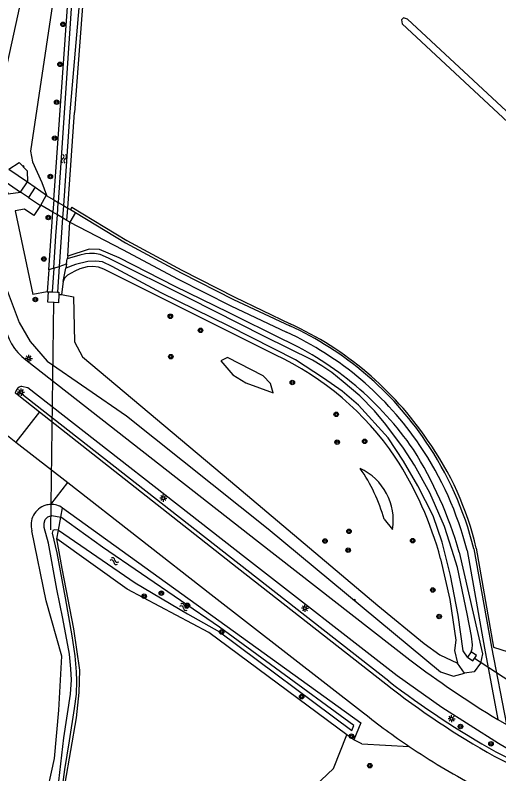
# Model space of a CAD drawing. Extents: x 135990 to 139000, y 393500 to 396000.
# Drawn here: x 136431.3 to 136517.1, y 395195.6 to 395330 of the extents above; entities that cross this region are included whole.
import ezdxf

# ---------------------------------------------------------------- set-up
doc = ezdxf.new("R2010")
doc.units = 0
for name, color, linetype in [('gg-afsc-draadraster', 7, 'Continuous'), ('gg-knt-BGT kruinlijn', 7, 'Continuous'), ('gg-knt-bovenkant onderkant talud', 7, 'Continuous'), ('gg-knt-bronhoudergrens', 7, 'Continuous'), ('gg-knt-trap', 7, 'Continuous'), ('gg-knt-verharding', 7, 'Continuous'), ('gg-knt-verharding nz', 7, 'Continuous'), ('gg-kntw-bovenkant insteek waterloop', 7, 'Continuous'), ('gg-kntw-waterlijn', 7, 'Continuous'), ('gg-kwrk-duiker nz buis', 7, 'Continuous'), ('gg-kwrk-faunavoorziening', 7, 'Continuous'), ('gg-kwrk-kunstwerk niveau 01', 7, 'Continuous'), ('gg-kwrk-uitstroombak niveau min 01', 7, 'Continuous'), ('gt-grn-groengrens', 7, 'Continuous'), ('gt-grn-vlakafsluiter', 7, 'Continuous'), ('gt-symb-boom', 7, 'Continuous'), ('gt-symb-lichtmast', 7, 'Continuous'), ('gt-symb-talud symbool', 7, 'Continuous'), ('gt-symb-watersymbool', 7, 'Continuous'), ('gx-grn-maaiveld', 7, 'Continuous')]:
    doc.layers.add(name, color=color, linetype=linetype)

# ---------------------------------------------------------------- blocks, each defined once
blk = doc.blocks.new('gt0-BOOM')
at = {"layer": 'gt-symb-boom'}
for radius in [0.4, 0.2]:
    blk.add_circle((0, 0), radius, dxfattribs=at)
blk = doc.blocks.new('gt0-WA')
at = {"layer": 'gt-symb-watersymbool'}
for centre, start, end in [((-0.32, 0.02), 28.0725, 151.9275), ((0.43, 0.42), 208.0725, 331.9275), ((-0.32, -0.43), 28.0725, 151.9275), ((0.43, -0.03), 208.0725, 331.9275)]:
    blk.add_arc(centre, 0.425, start, end, dxfattribs=at)
blk = doc.blocks.new('gt0-LMAST')
at = {"layer": 'gt-symb-lichtmast'}
for p, q in [((-0.18, 0.17), (-0.45, 0.44)), ((-0.01, 0.25), (-0.01, 0.62)), ((0.17, 0.17), (0.44, 0.44)), ((-0.26, 0), (-0.63, 0)), ((-0.18, -0.18), (-0.45, -0.45)), ((-0.01, -0.25), (-0.01, -0.63)), ((0.44, -0.45), (0.17, -0.18)), ((0.24, 0), (0.62, 0))]:
    blk.add_line(p, q, dxfattribs=at)
blk.add_circle((-0.01, 0), 0.25, dxfattribs=at)
blk = doc.blocks.new('gt0-TALUD_1')
at = {"layer": 'gt-symb-talud symbool'}
for p, q in [((-1, -1), (-1, 0)), ((-0.5, -2), (-0.5, 0)), ((0, -1), (0, 0)), ((0.5, -2), (0.5, 0)), ((1, -1), (1, 0))]:
    blk.add_line(p, q, dxfattribs=at)

msp = doc.modelspace()

# ---------------------------------------------------------------- linework, layer by layer
at = {"layer": 'gg-afsc-draadraster'}
for points in [[(136441.34, 395296.036), (136451.105, 395290.108), (136460.807, 395284.82), (136470.219, 395280.086), (136480.041, 395275.327)], [(136513.026, 395235.571), (136516.127, 395218.022), (136521.138, 395216.455)]]:
    msp.add_lwpolyline(points, dxfattribs=at)
msp.add_arc((136455.727, 395221.899), 58.7, 34.01572, 65.53098, dxfattribs=at)
at = {"layer": 'gg-knt-BGT kruinlijn'}
for p, q in [((136440.614, 395350.038), (136433.976, 395305.932)), ((136433.976, 395305.932), (136434.329, 395304.025)), ((136434.329, 395304.025), (136435.983, 395300.357)), ((136435.983, 395300.357), (136436.821, 395298.153)), ((136435.743, 395296.281), (136434.557, 395294.532)), ((136432.908, 395295.649), (136431.295, 395295.343)), ((136431.295, 395295.343), (136434.413, 395280.501)), ((136434.557, 395294.532), (136432.908, 395295.649)), ((136436.953, 395280.977), (136434.413, 395280.501)), ((136436.953, 395280.977), (136437.17, 395281.018)), ((136439.013, 395280.534), (136439.491, 395280.515)), ((136439.491, 395280.515), (136441.602, 395280.1)), ((136441.602, 395280.1), (136441.797, 395272.169)), ((136441.797, 395272.169), (136443.189, 395269.468)), ((136443.189, 395269.468), (136469.48, 395247.461)), ((136469.48, 395247.461), (136495.596, 395225.41)), ((136495.596, 395225.41), (136503.8, 395218.695)), ((136503.8, 395218.695), (136506.621, 395216.643)), ((136506.621, 395216.643), (136509.735, 395215.176))]:
    msp.add_line(p, q, dxfattribs=at)
at = {"layer": 'gg-knt-bovenkant onderkant talud'}
msp.add_line((136434.244, 395341.683), (136428.408, 395315.007), dxfattribs=at)
for points in [[(136430.128, 395302.769), (136431.968, 395303.92), (136433.382, 395302.479), (136433.472, 395300.481)], [(136426.812, 395302.442), (136426.538, 395292.706), (136426.645, 395289.19), (136427.306, 395287.095), (136428.85, 395284.504), (136429.856, 395281.232), (136432.005, 395275.557), (136433.958, 395272.195), (136436.978, 395268.716), (136451.039, 395259.02), (136476.173, 395239.019), (136506.7, 395213.648), (136508.996, 395212.861), (136510.967, 395213.41)], [(136428.883, 395300.986), (136430.005, 395298.376), (136432.236, 395298.688)]]:
    msp.add_lwpolyline(points, dxfattribs=at)
at = {"layer": 'gg-knt-bronhoudergrens'}
for p, q in [((136487.715, 395196.543), (136490.096, 395202.495)), ((136482.424, 395191.516), (136487.715, 395196.543))]:
    msp.add_line(p, q, dxfattribs=at)
at = {"layer": 'gg-knt-trap'}
for p, q in [((136432.236, 395298.688), (136433.472, 395300.481)), ((136433.472, 395300.481), (136434.801, 395299.548)), ((136433.612, 395297.736), (136432.236, 395298.688)), ((136434.801, 395299.548), (136433.612, 395297.736))]:
    msp.add_line(p, q, dxfattribs=at)
at = {"layer": 'gg-knt-verharding'}
for p, q in [((136430.128, 395302.769), (136433.472, 395300.481)), ((136428.883, 395300.986), (136432.236, 395298.688)), ((136434.801, 395299.548), (136436.821, 395298.153)), ((136433.612, 395297.736), (136435.743, 395296.281)), ((136436.821, 395298.153), (136436.802, 395298.071)), ((136435.743, 395296.281), (136435.83, 395296.358)), ((136431.255, 395263.122), (136431.627, 395262.852)), ((136431.627, 395262.852), (136435.589, 395259.737)), ((136435.589, 395259.737), (136431.399, 395254.375)), ((136427.842, 395257.15), (136431.399, 395254.375)), ((136431.399, 395254.375), (136440.604, 395247.195)), ((136516.222, 395198.725), (136522.342, 395195.596))]:
    msp.add_line(p, q, dxfattribs=at)
for points in [[(136441.972, 395295.057), (136450.86, 395289.697), (136460.732, 395284.358), (136470.015, 395279.656), (136479.964, 395274.99)], [(136440.993, 395293.347), (136450.293, 395288.511), (136460.19, 395283.234), (136469.5, 395278.496), (136479.371, 395273.866)], [(136433.177, 395268.926), (136474.456, 395236.684), (136501.285, 395215.786)], [(136432.39, 395264.294), (136433.511, 395264.036), (136472.135, 395233.888), (136499.013, 395212.991), (136506.933, 395207.381), (136516.981, 395200.985), (136523.116, 395197.378)], [(136435.589, 395259.737), (136470.664, 395232.162), (136497.029, 395211.502)], [(136440.604, 395247.195), (136466.047, 395227.35), (136493.045, 395206.394)], [(136512.623, 395235.47), (136515.741, 395217.994), (136518.408, 395204.306)], [(136511.417, 395235.128), (136514.532, 395217.842), (136516.896, 395205.183)]]:
    msp.add_lwpolyline(points, dxfattribs=at)
for centre, radius, start, end in [((136637.443, 395195.104), 256.879, 142.77575, 148.32444), ((136439.156, 395276.803), 9.889, 188.20887, 232.80197), ((136455.582, 395221.827), 58.488, 34.00284, 65.36268), ((136455.45, 395221.665), 57.421, 33.99379, 65.381), ((136432.97, 395262.597), 1.793, 108.85731, 162.98037), ((136455.092, 395221.109), 59.297, 14.01618, 34.31304), ((136455.099, 395221.069), 58.046, 14.01697, 34.28788), ((136610.288, 395359.48), 180.359, 232.81678, 238.81448), ((136586.555, 395325.179), 144.698, 231.77807, 240.9176), ((136570.417, 395303.068), 123.824, 231.32845, 236.00473), ((136570.465, 395303.096), 123.874, 235.99354, 242.17603)]:
    msp.add_arc(centre, radius, start, end, dxfattribs=at)
at = {"layer": 'gg-knt-verharding nz'}
msp.add_line((136516.896, 395205.183), (136518.408, 395204.306), dxfattribs=at)
at = {"layer": 'gg-kntw-bovenkant insteek waterloop'}
for p, q in [((136440.592, 395295.861), (136441.819, 395312.786)), ((136438.109, 395297.309), (136437.954, 395295.119)), ((136440.433, 395293.673), (136440.592, 395295.861)), ((136440.6, 395287.34), (136440.993, 395293.347)), ((136510.967, 395213.41), (136509.735, 395215.176)), ((136491.335, 395201.578), (136490.096, 395202.495))]:
    msp.add_line(p, q, dxfattribs=at)
for points in [[(136500.168, 395329.546), (136499.79, 395329.208), (136499.937, 395328.514), (136539.135, 395292.051), (136540.047, 395292.962), (136500.848, 395329.312), (136500.168, 395329.546)], [(136478.86, 395272.511), (136469.095, 395277.331), (136459.671, 395281.958), (136449.695, 395287.011), (136446.254, 395288.504), (136444.428, 395288.59), (136440.6, 395287.34)], [(136439.694, 395242.717), (136492.564, 395204.634), (136491.335, 395201.578)], [(136490.096, 395202.495), (136465.65, 395220.593), (136451.15, 395228.303), (136438.65, 395237.248)], [(136510.029, 395234.875), (136514.14, 395216.841), (136513.807, 395215.19), (136512.696, 395213.646), (136510.967, 395213.41)], [(136506.735, 395233.703), (136508.376, 395226.478), (136509.426, 395219.236), (136509.188, 395217.405), (136509.735, 395215.176)]]:
    msp.add_lwpolyline(points, dxfattribs=at)
for centre, radius, start, end in [((136454.672, 395220.482), 57.377, 34.60402, 65.06701), ((136455.257, 395222.154), 52.54, 34.22192, 65.11639), ((136441.679, 395215.24), 71.114, 16.02783, 32.13423), ((136445.02, 395216.95), 63.949, 15.18702, 32.91858), ((136437.708, 395239.685), 3.626, 92.1324, 106.28623), ((136437.707, 395239.693), 3.618, 56.6895, 92.12022), ((136437.707, 395239.693), 3.619, 106.30507, 197.19575)]:
    msp.add_arc(centre, radius, start, end, dxfattribs=at)
at = {"layer": 'gg-kntw-waterlijn'}
for p, q in [((136438.759, 395294.65), (136438.908, 395296.843)), ((136439.829, 395296.306), (136439.678, 395294.114))]:
    msp.add_line(p, q, dxfattribs=at)
msp.add_lwpolyline([(136438.936, 395238.744), (136452.554, 395229.442), (136461.812, 395223.934), (136467.495, 395220.716), (136490.99, 395203.257), (136491.318, 395204.158), (136477.433, 395214.314), (136467.528, 395221.558), (136446.754, 395235.717), (136439.377, 395241.055)], dxfattribs=at)
at = {"layer": 'gg-kwrk-duiker nz buis'}
for p, q in [((136438.055, 395279.219), (136437.525, 395238.809)), ((136512.72, 395216.078), (136518.983, 395212.014))]:
    msp.add_line(p, q, dxfattribs=at)
at = {"layer": 'gg-kwrk-faunavoorziening'}
for p, q in [((136437.17, 395281.018), (136437.837, 395280.991)), ((136437.837, 395280.991), (136438.772, 395280.954)), ((136438.772, 395280.954), (136439.03, 395280.944)), ((136439.03, 395280.944), (136439.013, 395280.534)), ((136512.155, 395217.198), (136511.517, 395216.229))]:
    msp.add_line(p, q, dxfattribs=at)
msp.add_lwpolyline([(136511.517, 395216.229), (136512.471, 395215.578), (136513.11, 395216.547), (136512.155, 395217.198)], dxfattribs=at)
at = {"layer": 'gg-kwrk-kunstwerk niveau 01'}
for p, q in [((136435.83, 395296.358), (136436.802, 395298.071)), ((136436.802, 395298.071), (136438.109, 395297.309)), ((136438.109, 395297.309), (136438.908, 395296.843)), ((136437.954, 395295.119), (136435.83, 395296.358)), ((136438.908, 395296.843), (136439.829, 395296.306)), ((136439.829, 395296.306), (136440.592, 395295.861)), ((136440.592, 395295.861), (136441.074, 395295.58)), ((136438.759, 395294.65), (136437.954, 395295.119)), ((136439.678, 395294.114), (136438.759, 395294.65)), ((136441.972, 395295.057), (136440.993, 395293.347)), ((136441.074, 395295.58), (136441.972, 395295.057)), ((136440.433, 395293.673), (136439.678, 395294.114)), ((136440.993, 395293.347), (136440.433, 395293.673))]:
    msp.add_line(p, q, dxfattribs=at)
at = {"layer": 'gg-kwrk-uitstroombak niveau min 01'}
msp.add_lwpolyline([(136439.013, 395280.534), (136438.954, 395279.077), (136437.094, 395279.151), (136437.17, 395281.018)], dxfattribs=at)
at = {"layer": 'gt-grn-groengrens'}
for p, q in [((136437.573, 395243.309), (136440.604, 395247.195)), ((136496.699, 395240.69), (136498.207, 395238.896)), ((136492.788, 395200.875), (136491.335, 395201.578)), ((136492.788, 395200.875), (136501.184, 395200.408)), ((136516.535, 395199.461), (136522.487, 395196.419))]:
    msp.add_line(p, q, dxfattribs=at)
for points in [[(136477.013, 395263.107), (136476.563, 395264.743), (136475.255, 395266.133), (136468.931, 395269.387), (136467.767, 395268.801), (136469.878, 395266.292), (136472.208, 395264.884), (136477.013, 395263.107)], [(136497.521, 395211.978), (136471.031, 395232.737), (136431.911, 395263.271), (136431.627, 395262.852)]]:
    msp.add_lwpolyline(points, dxfattribs=at)
for centre, radius, start, end in [((136469.552, 395233.378), 28.115, 15.07483, 35.47686), ((136488.215, 395240.502), 10.12, 350.86757, 65.28181), ((136599.277, 395345.851), 168.156, 232.76173, 240.5241)]:
    msp.add_arc(centre, radius, start, end, dxfattribs=at)
at = {"layer": 'gt-grn-vlakafsluiter'}
for p, q in [((136441.34, 395296.036), (136441.074, 395295.58)), ((136439.377, 395241.055), (136439.694, 395242.717)), ((136438.936, 395238.744), (136439.377, 395241.055)), ((136438.65, 395237.248), (136438.936, 395238.744))]:
    msp.add_line(p, q, dxfattribs=at)
at = {"layer": 'gx-grn-maaiveld'}
for p, q in [((136438.109, 395297.309), (136441.363, 395343.268)), ((136444.071, 395343.092), (136441.819, 395312.786)), ((136437.23, 395284.886), (136437.954, 395295.119)), ((136439.678, 395294.114), (136439.086, 395285.508)), ((136440.382, 395285.943), (136440.494, 395286.854)), ((136440.6, 395287.34), (136440.494, 395286.854)), ((136438.12, 395285.184), (136437.23, 395284.886)), ((136438.12, 395285.184), (136437.837, 395280.991)), ((136438.12, 395285.184), (136439.086, 395285.508)), ((136439.086, 395285.508), (136438.772, 395280.954)), ((136439.086, 395285.508), (136440.382, 395285.943)), ((136439.782, 395282.864), (136440.288, 395285.18)), ((136440.382, 395285.943), (136440.288, 395285.18)), ((136437.23, 395284.886), (136436.953, 395280.977)), ((136439.782, 395282.864), (136439.491, 395280.515))]:
    msp.add_line(p, q, dxfattribs=at)
for points in [[(136442.149, 395343.217), (136441.946, 395341.836), (136438.908, 395296.843)], [(136443.361, 395343.138), (136442.683, 395332.731), (136440.974, 395312.923), (136439.829, 395296.306)], [(136438.12, 395285.184), (136438.507, 395290.912), (136438.759, 395294.65)], [(136512.155, 395217.198), (136512.308, 395217.717), (136512.374, 395218.454), (136512.241, 395219.945), (136511.443, 395223.954), (136509.706, 395232.155), (136508.735, 395235.36), (136507.423, 395239.402), (136504.851, 395245.399), (136502.105, 395250.293), (136500.173, 395253.316), (136497.039, 395257.497), (136495.008, 395259.923), (136492.396, 395262.581), (136489.47, 395265.073), (136487.415, 395266.679), (136485.666, 395267.862), (136484, 395268.897), (136475.489, 395273.108), (136462.072, 395279.859), (136447.801, 395286.983), (136446.376, 395287.603), (136445.373, 395287.793), (136444.454, 395287.817), (136443.733, 395287.734), (136442.772, 395287.51), (136440.494, 395286.854)], [(136511.517, 395216.229), (136510.743, 395217.36), (136509.836, 395223.697), (136508.489, 395230.721), (136507.019, 395236.635), (136505.384, 395241.307), (136502.713, 395246.599), (136500.175, 395251.013), (136497.438, 395255.128), (136492.182, 395260.907), (136489.281, 395263.374), (136485.957, 395265.683), (136480.968, 395268.944), (136469.241, 395274.91), (136457.175, 395280.842), (136448.465, 395285.492), (136446.774, 395286.303), (136445.565, 395286.468), (136444.19, 395286.367), (136441.978, 395285.844), (136440.288, 395285.18)], [(136477.365, 395269.817), (136458.228, 395279.425), (136447.016, 395285.019), (136446.038, 395285.383), (136445.035, 395285.498), (136444.025, 395285.406), (136442.716, 395285.066), (136441.855, 395284.659), (136440.587, 395283.971), (136440.378, 395283.782), (136440.04, 395283.415), (136439.782, 395282.864)], [(136439.027, 395194.287), (136439.904, 395201.935), (136441.099, 395209.662), (136441.258, 395212.238), (136441.178, 395214.176), (136440.939, 395216.779), (136439.718, 395223.098), (136438.656, 395228.277), (136437.195, 395236.429), (136436.425, 395239.217), (136436.399, 395239.987), (136436.584, 395240.677), (136437.062, 395241.102), (136437.806, 395241.341), (136439.377, 395241.055)], [(136432.736, 395179.344), (136432.688, 395179.966), (136433.007, 395181.371), (136433.55, 395182.53), (136436.558, 395190.485), (136438.262, 395198.271), (136438.992, 395206.868), (136439.559, 395216.414), (136436.797, 395226.261), (136434.25, 395238.623)], [(136438.936, 395238.744), (136438.271, 395238.818), (136437.952, 395238.686), (136437.846, 395238.234), (136438.642, 395234.756), (136440.129, 395226.736), (136441.351, 395220.018), (136441.855, 395216.46), (136442.121, 395213.645), (136442.147, 395212.079), (136442.068, 395209.715), (136441.749, 395207.139), (136440.873, 395201.404), (136440.023, 395196.332), (136439.651, 395193.677)], [(136451.415, 395124.194), (136450.353, 395129.213), (136448.335, 395136.94), (136447.14, 395143.101), (136442.732, 395156.325), (136435.403, 395178.949), (136435.19, 395179.931), (136435.27, 395180.648), (136435.509, 395181.365), (136436.146, 395182.773), (136437.554, 395185.747), (136439.041, 395189.279), (136440.156, 395193.925), (136442.147, 395205.503), (136442.652, 395209.964), (136442.732, 395213.921), (136441.67, 395221.25), (136439.625, 395231.951), (136438.65, 395237.248)]]:
    msp.add_lwpolyline(points, dxfattribs=at)
msp.add_arc((136462.083, 395224.13), 52.212, 12.65786, 35.88859, dxfattribs=at)

# ---------------------------------------------------------------- block references
at = {"layer": 'gt-symb-boom'}
for p in [(136439.753, 395328.427), (136439.226, 395321.315), (136438.625, 395314.631), (136438.289, 395308.235), (136437.514, 395301.457), (136437.17, 395294.194), (136436.372, 395286.82), (136434.865, 395279.649), (136458.805, 395276.674), (136464.16, 395274.175), (136458.877, 395269.509), (136480.43, 395264.935), (136488.219, 395259.292), (136488.382, 395254.364), (136493.269, 395254.502), (136490.474, 395238.556), (136486.239, 395236.837), (136501.778, 395236.901), (136490.336, 395235.203), (136505.338, 395228.149), (136454.151, 395227.05), (136457.205, 395227.599), (136461.826, 395225.427), (136506.466, 395223.46), (136467.895, 395220.716), (136482.102, 395209.259), (136510.25, 395203.963), (136490.913, 395202.239), (136515.661, 395200.875), (136494.173, 395197.015)]:
    msp.add_blockref('gt0-BOOM', p, dxfattribs=at)
at = {"layer": 'gt-symb-lichtmast'}
for p in [(136433.702, 395269.216), (136432.34, 395263.224), (136457.558, 395244.439), (136482.674, 395224.92), (136508.677, 395205.34)]:
    msp.add_blockref('gt0-LMAST', p, dxfattribs=at)
at = {"layer": 'gt-symb-talud symbool'}
for p, xscale, yscale, rotation in [((136432.675, 395303.2), 0.09970456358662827, 0.09970456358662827, 134.593653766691), ((136491.436, 395226.334), 0.10012492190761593, 0.10012492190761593, 140.26769711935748)]:
    msp.add_blockref('gt0-TALUD_1', p, dxfattribs=dict(at, xscale=xscale, yscale=yscale, rotation=rotation))
at = {"layer": 'gt-symb-watersymbool'}
for p, rotation in [((136439.917, 395304.539), 85.75513795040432), ((136448.822, 395233.296), -25.84761022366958), ((136461.167, 395225.159), -25.8476102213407)]:
    msp.add_blockref('gt0-WA', p, dxfattribs=dict(at, rotation=rotation))

doc.saveas('drawing.dxf')
